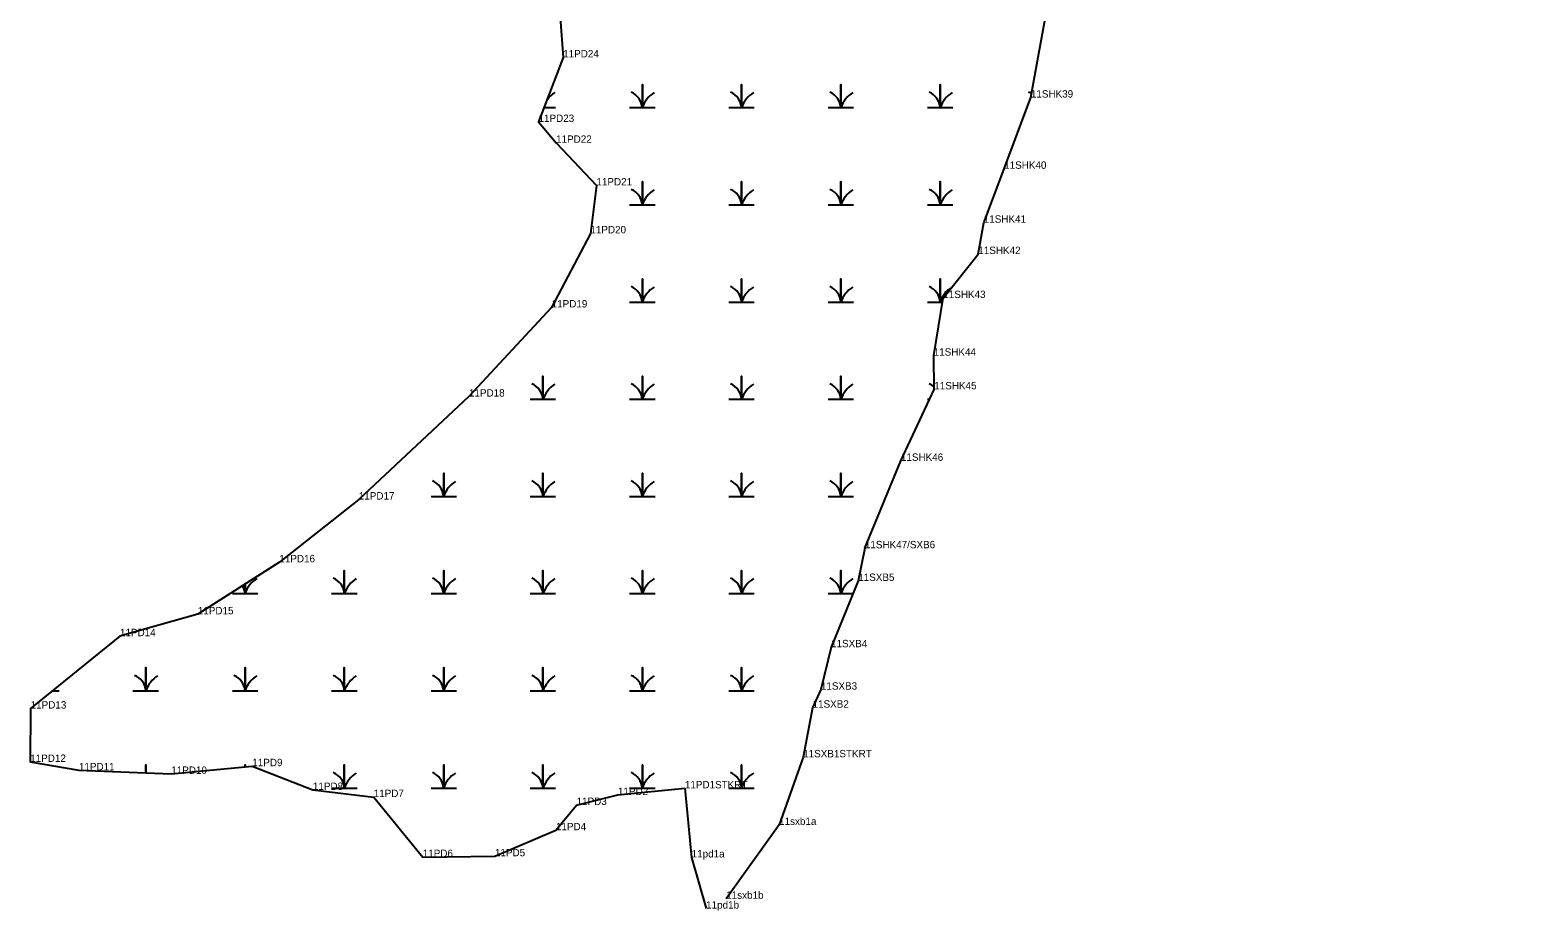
# Model space of a CAD drawing. Extents: x 2072529 to 2268796, y 436423 to 470397.
# Drawn here: x 2232047 to 2233068, y 447068 to 447664 of the extents above; entities that cross this region are included whole.
import ezdxf

# ---------------------------------------------------------------- set-up
doc = ezdxf.new("R2010")
doc.units = 0
for name, color, linetype in [('Exist Environmental Wetland Boundary', 7, 'Continuous'), ('Exist Environmental Wetland Boundary Cogo Comment', 7, 'Continuous'), ('Exist Environmental Wetland Boundary Cogo Point CELL', 7, 'Continuous'), ('Exist Hydro Jurisdictional Stream or Body of Water NEU Mitigable', 7, 'Continuous'), ('Exist Hydro Jurisdictional Stream or Body of Water NEU Mitigable Cogo Comment', 7, 'Continuous'), ('Exist Hydro Swamp or Marsh', 7, 'Continuous')]:
    doc.layers.add(name, color=color, linetype=linetype)

msp = doc.modelspace()

# ---------------------------------------------------------------- linework, layer by layer
at = {"layer": 'Exist Environmental Wetland Boundary'}
for points in [[(2232404.9, 447690.6), (2232408.4, 447645.4), (2232391.7, 447601.7), (2232403.6, 447587.6), (2232430.9, 447558.7), (2232426.8, 447526.3), (2232400.6, 447476.1), (2232344.6, 447415.8), (2232270, 447346.1), (2232216.2, 447303.6), (2232161, 447268.4), (2232108.3, 447253.6), (2232047.8, 447204.6), (2232047.5, 447168.5), (2232080.5, 447162.8), (2232143, 447160.4), (2232197.9, 447165.6), (2232238.9, 447149.5), (2232280.1, 447144.7), (2232313.3, 447104.1), (2232362.2, 447104.6), (2232403.5, 447122.2), (2232417.5, 447139.3), (2232445.5, 447146.1), (2232490.8, 447150.6)], [(2232490.8, 447150.6), (2232495.4, 447103.8), (2232505.2, 447069.2)]]:
    msp.add_lwpolyline(points, dxfattribs=at)
at = {"layer": 'Exist Environmental Wetland Boundary Cogo Point CELL'}
for p, q in [((2232408.4, 447645.4), (2232408.4, 447645.4)), ((2232725.1, 447618.2), (2232725.1, 447618.2)), ((2232391.7, 447601.7), (2232391.7, 447601.7)), ((2232403.6, 447587.6), (2232403.6, 447587.6)), ((2232707, 447570), (2232707, 447570)), ((2232430.9, 447558.7), (2232430.9, 447558.7)), ((2232693.2, 447533.5), (2232693.2, 447533.5)), ((2232426.8, 447526.3), (2232426.8, 447526.3)), ((2232689.5, 447512.3), (2232689.5, 447512.3)), ((2232665.8, 447482.5), (2232665.8, 447482.5)), ((2232400.6, 447476.1), (2232400.6, 447476.1)), ((2232659.3, 447443.5), (2232659.3, 447443.5)), ((2232659.7, 447420.7), (2232659.7, 447420.7)), ((2232344.6, 447415.8), (2232344.6, 447415.8)), ((2232637.1, 447372.3), (2232637.1, 447372.3)), ((2232270, 447346.1), (2232270, 447346.1)), ((2232612.7, 447313.1), (2232612.7, 447313.1)), ((2232216.2, 447303.6), (2232216.2, 447303.6)), ((2232608.2, 447291), (2232608.2, 447291)), ((2232161, 447268.4), (2232161, 447268.4)), ((2232108.3, 447253.6), (2232108.3, 447253.6)), ((2232589.8, 447246.1), (2232589.8, 447246.1)), ((2232582.9, 447217.4), (2232582.9, 447217.4)), ((2232047.8, 447204.6), (2232047.8, 447204.6)), ((2232577.3, 447205.2), (2232577.3, 447205.2)), ((2232047.5, 447168.5), (2232047.5, 447168.5)), ((2232197.9, 447165.6), (2232197.9, 447165.6)), ((2232570.9, 447171.6), (2232570.9, 447171.6)), ((2232080.5, 447162.8), (2232080.5, 447162.8)), ((2232143, 447160.4), (2232143, 447160.4)), ((2232238.9, 447149.5), (2232238.9, 447149.5)), ((2232280.1, 447144.7), (2232280.1, 447144.7)), ((2232445.5, 447146.1), (2232445.5, 447146.1)), ((2232490.8, 447150.6), (2232490.8, 447150.6)), ((2232417.5, 447139.3), (2232417.5, 447139.3)), ((2232554.6, 447125.8), (2232554.6, 447125.8)), ((2232403.5, 447122.2), (2232403.5, 447122.2)), ((2232313.3, 447104.1), (2232313.3, 447104.1)), ((2232362.2, 447104.6), (2232362.2, 447104.6)), ((2232495.4, 447103.8), (2232495.4, 447103.8)), ((2232518.8, 447075.8), (2232518.8, 447075.8)), ((2232505.2, 447069.2), (2232505.2, 447069.2))]:
    msp.add_line(p, q, dxfattribs=at)
at = {"layer": 'Exist Hydro Jurisdictional Stream or Body of Water NEU Mitigable'}
for points in [[(2232612.7, 447313.1), (2232637.1, 447372.3), (2232659.7, 447420.7), (2232659.3, 447443.5), (2232665.8, 447482.5), (2232689.5, 447512.3), (2232693.2, 447533.5), (2232707, 447570), (2232725.1, 447618.2), (2232737.1, 447683.9), (2232751.7, 447694.6), (2232757.8, 447727.4), (2232770.3, 447758.6), (2232778.3, 447790.2), (2232783.8, 447836.8), (2232798, 447852.3), (2232815.2, 447872.6), (2232851, 447890.8), (2232895.5, 447912.8), (2232962.8, 447939.3), (2233025.3, 447970.9), (2233068.1, 447988.8), (2233109.1, 448010.9)], [(2232612.7, 447313.1), (2232608.2, 447291), (2232589.8, 447246.1), (2232582.9, 447217.4), (2232577.3, 447205.2), (2232570.9, 447171.6), (2232554.6, 447125.8), (2232518.8, 447075.8)]]:
    msp.add_lwpolyline(points, dxfattribs=at)
at = {"layer": 'Exist Hydro Swamp or Marsh'}
for points in [[(2232453.4, 447611.4), (2232462, 447611.4), (2232462, 447627.1), (2232462, 447611.4), (2232470.6, 447611.4)], [(2232520.6, 447611.4), (2232529.2, 447611.4), (2232529.2, 447627.1), (2232529.2, 447611.4), (2232537.8, 447611.4)], [(2232587.9, 447611.4), (2232596.5, 447611.4), (2232596.5, 447627.1), (2232596.5, 447611.4), (2232605.1, 447611.4)], [(2232655.1, 447611.4), (2232663.7, 447611.4), (2232663.7, 447627.1), (2232663.7, 447611.4), (2232672.3, 447611.4)], [(2232395.4, 447611.4), (2232403.3, 447611.4)], [(2232722.4, 447611.4), (2232722.6, 447611.4)], [(2232453.4, 447545.6), (2232462, 447545.6), (2232462, 447561.3), (2232462, 447545.6), (2232470.6, 447545.6)], [(2232520.6, 447545.6), (2232529.2, 447545.6), (2232529.2, 447561.3), (2232529.2, 447545.6), (2232537.8, 447545.6)], [(2232587.9, 447545.6), (2232596.5, 447545.6), (2232596.5, 447561.3), (2232596.5, 447545.6), (2232605.1, 447545.6)], [(2232655.1, 447545.6), (2232663.7, 447545.6), (2232663.7, 447561.3), (2232663.7, 447545.6), (2232672.3, 447545.6)], [(2232453.4, 447479.8), (2232462, 447479.8), (2232462, 447495.5), (2232462, 447479.8), (2232470.6, 447479.8)], [(2232520.6, 447479.8), (2232529.2, 447479.8), (2232529.2, 447495.5), (2232529.2, 447479.8), (2232537.8, 447479.8)], [(2232587.9, 447479.8), (2232596.5, 447479.8), (2232596.5, 447495.5), (2232596.5, 447479.8), (2232605.1, 447479.8)], [(2232655.1, 447479.8), (2232663.7, 447479.8), (2232663.7, 447495.5), (2232663.7, 447479.8), (2232665.4, 447479.8)], [(2232402.5, 447479.8), (2232403.3, 447479.8)], [(2232386.1, 447414), (2232394.7, 447414), (2232394.7, 447429.7), (2232394.7, 447414), (2232403.3, 447414)], [(2232453.4, 447414), (2232462, 447414), (2232462, 447429.7), (2232462, 447414), (2232470.6, 447414)], [(2232520.6, 447414), (2232529.2, 447414), (2232529.2, 447429.7), (2232529.2, 447414), (2232537.8, 447414)], [(2232587.9, 447414), (2232596.5, 447414), (2232596.5, 447429.7), (2232596.5, 447414), (2232605.1, 447414)], [(2232655.1, 447414), (2232656.6, 447414)], [(2232318.9, 447348.2), (2232327.5, 447348.2), (2232327.5, 447363.9), (2232327.5, 447348.2), (2232336.1, 447348.2)], [(2232386.1, 447348.2), (2232394.7, 447348.2), (2232394.7, 447363.9), (2232394.7, 447348.2), (2232403.3, 447348.2)], [(2232453.4, 447348.2), (2232462, 447348.2), (2232462, 447363.9), (2232462, 447348.2), (2232470.6, 447348.2)], [(2232520.6, 447348.2), (2232529.2, 447348.2), (2232529.2, 447363.9), (2232529.2, 447348.2), (2232537.8, 447348.2)], [(2232587.9, 447348.2), (2232596.5, 447348.2), (2232596.5, 447363.9), (2232596.5, 447348.2), (2232605.1, 447348.2)], [(2232251.6, 447282.4), (2232260.2, 447282.4), (2232260.2, 447298.1), (2232260.2, 447282.4), (2232268.8, 447282.4)], [(2232318.9, 447282.4), (2232327.5, 447282.4), (2232327.5, 447298.1), (2232327.5, 447282.4), (2232336.1, 447282.4)], [(2232386.1, 447282.4), (2232394.7, 447282.4), (2232394.7, 447298.1), (2232394.7, 447282.4), (2232403.3, 447282.4)], [(2232453.4, 447282.4), (2232462, 447282.4), (2232462, 447298.1), (2232462, 447282.4), (2232470.6, 447282.4)], [(2232520.6, 447282.4), (2232529.2, 447282.4), (2232529.2, 447298.1), (2232529.2, 447282.4), (2232537.8, 447282.4)], [(2232587.9, 447282.4), (2232596.5, 447282.4), (2232596.5, 447298.1), (2232596.5, 447282.4), (2232604.7, 447282.4)], [(2232184.4, 447282.4), (2232193, 447282.4), (2232193, 447288.8)], [(2232193, 447288.8), (2232193, 447282.4), (2232201.6, 447282.4)], [(2232117.1, 447216.6), (2232125.7, 447216.6), (2232125.7, 447232.3), (2232125.7, 447216.6), (2232134.3, 447216.6)], [(2232184.4, 447216.6), (2232193, 447216.6), (2232193, 447232.3), (2232193, 447216.6), (2232201.6, 447216.6)], [(2232251.6, 447216.6), (2232260.2, 447216.6), (2232260.2, 447232.3), (2232260.2, 447216.6), (2232268.8, 447216.6)], [(2232318.9, 447216.6), (2232327.5, 447216.6), (2232327.5, 447232.3), (2232327.5, 447216.6), (2232336.1, 447216.6)], [(2232386.1, 447216.6), (2232394.7, 447216.6), (2232394.7, 447232.3), (2232394.7, 447216.6), (2232403.3, 447216.6)], [(2232453.4, 447216.6), (2232462, 447216.6), (2232462, 447232.3), (2232462, 447216.6), (2232470.6, 447216.6)], [(2232520.6, 447216.6), (2232529.2, 447216.6), (2232529.2, 447232.3), (2232529.2, 447216.6), (2232537.8, 447216.6)], [(2232062.5, 447216.6), (2232067.1, 447216.6)], [(2232125.7, 447161.1), (2232125.7, 447166.5), (2232125.7, 447161.1)], [(2232193, 447165.1), (2232193, 447166.5), (2232193, 447165.1)], [(2232251.6, 447150.8), (2232260.2, 447150.8), (2232260.2, 447166.5), (2232260.2, 447150.8), (2232268.8, 447150.8)], [(2232318.9, 447150.8), (2232327.5, 447150.8), (2232327.5, 447166.5), (2232327.5, 447150.8), (2232336.1, 447150.8)], [(2232386.1, 447150.8), (2232394.7, 447150.8), (2232394.7, 447166.5), (2232394.7, 447150.8), (2232403.3, 447150.8)], [(2232453.4, 447150.8), (2232462, 447150.8), (2232462, 447166.5), (2232462, 447150.8), (2232470.6, 447150.8)], [(2232520.6, 447150.8), (2232529.2, 447150.8), (2232529.2, 447166.5), (2232529.2, 447150.8), (2232537.8, 447150.8)]]:
    msp.add_lwpolyline(points, dxfattribs=at)
for centre, radius, start, end in [((2232413, 447605.3), 19.2, 122.1274, 144.3402), ((2232449.7, 447610.5), 12.3, 4.1403, 67.535), ((2232480.2, 447605.3), 19.2, 122.1274, 161.6222), ((2232517, 447610.5), 12.3, 4.1403, 67.535), ((2232547.5, 447605.3), 19.2, 122.1274, 161.6222), ((2232584.2, 447610.5), 12.3, 4.1403, 67.535), ((2232614.7, 447605.3), 19.2, 122.1274, 161.6222), ((2232651.5, 447610.5), 12.3, 4.1403, 67.535), ((2232682, 447605.3), 19.2, 122.1274, 161.6222), ((2232718.7, 447610.5), 12.3, 56.029, 67.535), ((2232449.7, 447544.7), 12.3, 4.1403, 67.535), ((2232480.2, 447539.5), 19.2, 122.1274, 161.6222), ((2232517, 447544.7), 12.3, 4.1403, 67.535), ((2232547.5, 447539.5), 19.2, 122.1274, 161.6222), ((2232584.2, 447544.7), 12.3, 4.1403, 67.535), ((2232614.7, 447539.5), 19.2, 122.1274, 161.6222), ((2232651.5, 447544.7), 12.3, 4.1403, 67.535), ((2232682, 447539.5), 19.2, 122.1274, 161.6222), ((2232449.7, 447478.9), 12.3, 4.1403, 67.535), ((2232480.2, 447473.7), 19.2, 122.1274, 161.6222), ((2232517, 447478.9), 12.3, 4.1403, 67.535), ((2232547.5, 447473.7), 19.2, 122.1274, 161.6222), ((2232584.2, 447478.9), 12.3, 4.1403, 67.535), ((2232614.7, 447473.7), 19.2, 122.1274, 161.6222), ((2232651.5, 447478.9), 12.3, 4.1403, 67.535), ((2232682, 447473.7), 19.2, 122.1836, 161.6222), ((2232382.5, 447413.1), 12.3, 4.1403, 67.535), ((2232413, 447407.9), 19.2, 122.1274, 161.6222), ((2232449.7, 447413.1), 12.3, 4.1403, 67.535), ((2232480.2, 447407.9), 19.2, 122.1274, 161.6222), ((2232517, 447413.1), 12.3, 4.1403, 67.535), ((2232547.5, 447407.9), 19.2, 122.1274, 161.6222), ((2232584.2, 447413.1), 12.3, 4.1403, 67.535), ((2232614.7, 447407.9), 19.2, 122.1274, 161.6222), ((2232651.5, 447413.1), 12.3, 47.9927, 67.535), ((2232315.2, 447347.3), 12.3, 4.1403, 67.535), ((2232345.7, 447342.1), 19.2, 122.1274, 161.6222), ((2232382.5, 447347.3), 12.3, 4.1403, 67.535), ((2232413, 447342.1), 19.2, 122.1274, 161.6222), ((2232449.7, 447347.3), 12.3, 4.1403, 67.535), ((2232480.2, 447342.1), 19.2, 122.1274, 161.6222), ((2232517, 447347.3), 12.3, 4.1403, 67.535), ((2232547.5, 447342.1), 19.2, 122.1274, 161.6222), ((2232584.2, 447347.3), 12.3, 4.1403, 67.535), ((2232614.7, 447342.1), 19.2, 122.1274, 161.6222), ((2232180.7, 447281.5), 12.3, 4.1403, 30.5672), ((2232211.2, 447276.3), 19.2, 122.1274, 161.6222), ((2232248, 447281.5), 12.3, 4.1403, 67.535), ((2232278.5, 447276.3), 19.2, 122.1274, 161.6222), ((2232315.2, 447281.5), 12.3, 4.1403, 67.535), ((2232345.7, 447276.3), 19.2, 122.1274, 161.6222), ((2232382.5, 447281.5), 12.3, 4.1403, 67.535), ((2232413, 447276.3), 19.2, 122.1274, 161.6222), ((2232449.7, 447281.5), 12.3, 4.1403, 67.535), ((2232480.2, 447276.3), 19.2, 122.1274, 161.6222), ((2232517, 447281.5), 12.3, 4.1403, 67.535), ((2232547.5, 447276.3), 19.2, 122.1274, 161.6222), ((2232584.2, 447281.5), 12.3, 4.1403, 67.535), ((2232614.7, 447276.3), 19.2, 122.1274, 161.6222), ((2232113.5, 447215.7), 12.3, 4.1403, 67.535), ((2232144, 447210.5), 19.2, 122.1274, 161.6222), ((2232180.7, 447215.7), 12.3, 4.1403, 67.535), ((2232211.2, 447210.5), 19.2, 122.1274, 161.6222), ((2232248, 447215.7), 12.3, 4.1403, 67.535), ((2232278.5, 447210.5), 19.2, 122.1274, 161.6222), ((2232315.2, 447215.7), 12.3, 4.1403, 67.535), ((2232345.7, 447210.5), 19.2, 122.1274, 161.6222), ((2232382.5, 447215.7), 12.3, 4.1403, 67.535), ((2232413, 447210.5), 19.2, 122.1274, 161.6222), ((2232449.7, 447215.7), 12.3, 4.1403, 67.535), ((2232480.2, 447210.5), 19.2, 122.1274, 161.6222), ((2232517, 447215.7), 12.3, 4.1403, 67.535), ((2232547.5, 447210.5), 19.2, 122.1274, 161.6222), ((2232144, 447144.7), 19.2, 122.1274, 123.3616), ((2232248, 447149.9), 12.3, 4.1403, 67.535), ((2232278.5, 447144.7), 19.2, 122.1274, 161.6222), ((2232315.2, 447149.9), 12.3, 4.1403, 67.535), ((2232345.7, 447144.7), 19.2, 122.1274, 161.6222), ((2232382.5, 447149.9), 12.3, 4.1403, 67.535), ((2232413, 447144.7), 19.2, 122.1274, 161.6222), ((2232449.7, 447149.9), 12.3, 4.1403, 67.535), ((2232480.2, 447144.7), 19.2, 122.1274, 161.6222), ((2232517, 447149.9), 12.3, 4.1403, 67.535), ((2232547.5, 447144.7), 19.2, 122.1274, 161.6222)]:
    msp.add_arc(centre, radius, start, end, dxfattribs=at)

# ---------------------------------------------------------------- texts
at = {"layer": 'Exist Environmental Wetland Boundary Cogo Comment'}
for s, p in [('11PD24', (2232408.4, 447645.4)), ('11PD23', (2232391.7, 447601.7)), ('11PD22', (2232403.6, 447587.6)), ('11PD21', (2232430.9, 447558.7)), ('11PD20', (2232426.8, 447526.3)), ('11PD19', (2232400.6, 447476.1)), ('11PD18', (2232344.6, 447415.8)), ('11PD17', (2232270, 447346.1)), ('11PD16', (2232216.2, 447303.6)), ('11PD15', (2232161, 447268.4)), ('11PD14', (2232108.3, 447253.6)), ('11PD13', (2232047.8, 447204.6)), ('11PD12', (2232047.5, 447168.5)), ('11PD11', (2232080.5, 447162.8)), ('11PD10', (2232143, 447160.4)), ('11PD9', (2232197.9, 447165.6)), ('11PD8', (2232238.9, 447149.5)), ('11PD1STKRT', (2232490.8, 447150.6)), ('11PD7', (2232280.1, 447144.7)), ('11PD3', (2232417.5, 447139.3)), ('11PD2', (2232445.5, 447146.1)), ('11PD4', (2232403.5, 447122.2)), ('11PD6', (2232313.3, 447104.1)), ('11PD5', (2232362.2, 447104.6)), ('11pd1a', (2232495.4, 447103.8)), ('11pd1b', (2232505.2, 447069.2))]:
    msp.add_text(s, height=5, dxfattribs=at).set_placement(p)
at = {"layer": 'Exist Hydro Jurisdictional Stream or Body of Water NEU Mitigable Cogo Comment'}
for s, p in [('11SHK39', (2232725.1, 447618.2)), ('11SHK40', (2232707, 447570)), ('11SHK41', (2232693.2, 447533.5)), ('11SHK42', (2232689.5, 447512.3)), ('11SHK43', (2232665.8, 447482.5)), ('11SHK44', (2232659.3, 447443.5)), ('11SHK45', (2232659.7, 447420.7)), ('11SHK46', (2232637.1, 447372.3)), ('11SHK47/SXB6', (2232612.7, 447313.1)), ('11SXB5', (2232608.2, 447291)), ('11SXB4', (2232589.8, 447246.1)), ('11SXB3', (2232582.9, 447217.4)), ('11SXB2', (2232577.3, 447205.2)), ('11SXB1STKRT', (2232570.9, 447171.6)), ('11sxb1a', (2232554.6, 447125.8)), ('11sxb1b', (2232518.8, 447075.8))]:
    msp.add_text(s, height=5, dxfattribs=at).set_placement(p)

doc.saveas('drawing.dxf')
